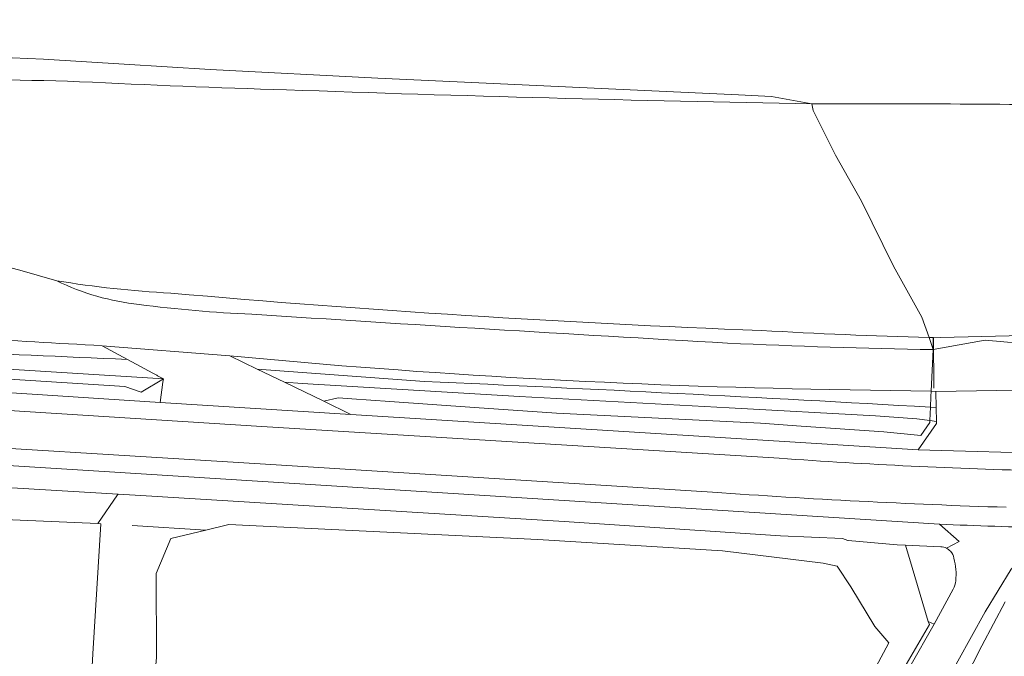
# Model space of a CAD drawing. Extents: x 184422 to 188298, y 343471 to 350189.
# Tile 338 of 513: x 186511 to 186590, y 348609 to 348660. Entities that reach past the tile are written whole.
import ezdxf

# ---------------------------------------------------------------- set-up
doc = ezdxf.new("R2010")
doc.units = 0
for name, color, linetype, lineweight in [('B-WA-GR-BOUWLAND-GV', 252, 'Continuous', 13), ('B-WA-GR-GRAS-GV', 252, 'Continuous', 13), ('B-WA-GR-GROENVOORZIENING-GV', 252, 'Continuous', 18), ('B-WA-GW-TALUD_KRUIN-G', 252, 'Continuous', 18), ('B-WA-IE-TERREINAFSCHEIDING_KUNSTMATIG_HEKWERK-G', 252, 'IE-TERREINAFSCHEIDING-KUNSTMATIG', 18), ('B-WA-OG-TERREIN_ERF-GV', 252, 'Continuous', 18), ('B-WA-OG-WEG-GV', 252, 'Continuous', 18), ('B-WA-VH-ONVERHARD-GV', 252, 'Continuous', 18), ('B-WA-VH-VERHARDING_ASFALT-GV', 252, 'Continuous', 18), ('B-WA-VH-VERHARDING_BETONSTRAATSTEEN-GV', 252, 'Continuous', 18), ('B-WA-VH-VERHARDING_GRASBETONSTEEN-GV', 252, 'Continuous', 18)]:
    doc.layers.add(name, color=color, linetype=linetype, lineweight=lineweight)
doc.linetypes.add('IE-TERREINAFSCHEIDING-KUNSTMATIG', pattern='A,4,[82,NLCS.SHX,S=0.75,R=90,X=0,Y=0],4,-2', length=10)

msp = doc.modelspace()

# ---------------------------------------------------------------- linework, layer by layer
at = {"layer": 'B-WA-GR-BOUWLAND-GV', "flags": 128}
msp.add_lwpolyline([(186589.928, 348613.395), (186588.056, 348609.875), (186581.842, 348597.717), (186581.778, 348597.592), (186577.694, 348593.203), (186553.174, 348566.857), (186545.233, 348559.844), (186530.185, 348548.815), (186523.788, 348544.779), (186519.968, 348542.037)], dxfattribs=at)
msp.add_lwpolyline([(186589.928, 348613.395), (186588.056, 348609.875), (186581.842, 348597.717), (186581.778, 348597.592), (186577.694, 348593.203), (186553.174, 348566.857), (186545.233, 348559.844), (186530.185, 348548.815), (186523.788, 348544.779), (186519.968, 348542.037)], dxfattribs=at)
msp.add_lwpolyline([(186589.928, 348613.395), (186588.056, 348609.875), (186581.842, 348597.717), (186581.778, 348597.592), (186577.694, 348593.203), (186553.174, 348566.857), (186545.233, 348559.844), (186530.185, 348548.815), (186523.788, 348544.779), (186519.968, 348542.037)], dxfattribs=at)
at = {"layer": 'B-WA-GR-GRAS-GV', "flags": 128}
for points in [[(186414.793, 348661.08), (186424.857, 348660.451), (186431.772, 348659.914), (186437.89, 348659.568), (186441.131, 348659.2), (186444.154, 348658.576), (186447.144, 348658.148), (186452.526, 348659.845), (186455.114, 348659.689), (186460.467, 348659.63), (186467.126, 348659.201), (186483.307, 348658.221), (186486.833, 348658.253), (186506.798, 348656.991), (186513.075, 348656.722), (186519.545, 348656.318), (186526.399, 348655.89), (186539.791, 348655.218), (186568.629, 348653.875), (186571.246, 348653.744), (186574.49, 348653.16)], [(186414.793, 348661.08), (186424.857, 348660.451), (186431.772, 348659.914), (186437.89, 348659.568), (186441.131, 348659.2), (186444.154, 348658.576), (186447.144, 348658.148), (186452.526, 348659.845), (186455.114, 348659.689), (186460.467, 348659.63), (186467.126, 348659.201), (186483.307, 348658.221), (186486.833, 348658.253), (186506.798, 348656.991), (186513.075, 348656.722), (186519.545, 348656.318), (186526.399, 348655.89), (186539.791, 348655.218), (186568.629, 348653.875), (186571.246, 348653.744), (186574.49, 348653.16)], [(186414.793, 348661.08), (186424.857, 348660.451), (186431.772, 348659.914), (186437.89, 348659.568), (186441.131, 348659.2), (186444.154, 348658.576), (186447.144, 348658.148), (186452.526, 348659.845), (186455.114, 348659.689), (186460.467, 348659.63), (186467.126, 348659.201), (186483.307, 348658.221), (186486.833, 348658.253), (186506.798, 348656.991), (186513.075, 348656.722), (186519.545, 348656.318), (186526.399, 348655.89), (186539.791, 348655.218), (186568.629, 348653.875), (186571.246, 348653.744), (186574.49, 348653.16)], [(186574.49, 348653.16), (186571.246, 348653.744), (186568.629, 348653.875), (186539.791, 348655.218), (186526.399, 348655.89), (186519.545, 348656.318), (186513.075, 348656.722), (186506.798, 348656.991), (186486.833, 348658.253), (186483.307, 348658.221), (186467.126, 348659.201), (186460.467, 348659.63), (186455.114, 348659.689), (186452.526, 348659.845), (186454, 348657.499), (186458.207, 348655.447)], [(186574.49, 348653.16), (186571.246, 348653.744), (186568.629, 348653.875), (186539.791, 348655.218), (186526.399, 348655.89), (186519.545, 348656.318), (186513.075, 348656.722), (186506.798, 348656.991), (186486.833, 348658.253), (186483.307, 348658.221), (186467.126, 348659.201), (186460.467, 348659.63), (186455.114, 348659.689), (186452.526, 348659.845), (186454, 348657.499), (186458.207, 348655.447)], [(186574.49, 348653.16), (186571.246, 348653.744), (186568.629, 348653.875), (186539.791, 348655.218), (186526.399, 348655.89), (186519.545, 348656.318), (186513.075, 348656.722), (186506.798, 348656.991), (186486.833, 348658.253), (186483.307, 348658.221), (186467.126, 348659.201), (186460.467, 348659.63), (186455.114, 348659.689), (186452.526, 348659.845), (186454, 348657.499), (186458.207, 348655.447)], [(186404.908, 348638.737), (186409.191, 348638.486), (186443.797, 348636.455), (186488.866, 348633.295), (186522.664, 348631.196), (186522.201, 348631.446), (186522.131, 348631.484), (186521.811, 348631.657), (186519.791, 348632.749)], [(186404.908, 348638.737), (186409.191, 348638.486), (186443.797, 348636.455), (186488.866, 348633.295), (186522.664, 348631.196), (186522.201, 348631.446), (186522.131, 348631.484), (186521.811, 348631.657), (186519.791, 348632.749)], [(186404.908, 348638.737), (186409.191, 348638.486), (186443.797, 348636.455), (186488.866, 348633.295), (186522.664, 348631.196), (186522.201, 348631.446), (186522.131, 348631.484), (186521.811, 348631.657), (186519.791, 348632.749)], [(186584.768, 348634.5), (186592.443, 348634.687)], [(186584.768, 348634.5), (186592.443, 348634.687)], [(186584.768, 348634.5), (186592.443, 348634.687)], [(186519.791, 348632.749), (186517.772, 348633.84)], [(186519.791, 348632.749), (186517.772, 348633.84)], [(186519.791, 348632.749), (186517.772, 348633.84)], [(186583.84, 348634.496), (186584.17, 348634.487), (186584.211, 348634.486), (186584.768, 348634.5)], [(186583.84, 348634.496), (186584.17, 348634.487), (186584.211, 348634.486), (186584.768, 348634.5)], [(186583.84, 348634.496), (186584.17, 348634.487), (186584.211, 348634.486), (186584.768, 348634.5)], [(186584.17, 348634.487), (186583.84, 348634.496)], [(186584.17, 348634.487), (186583.84, 348634.496)], [(186584.17, 348634.487), (186583.84, 348634.496)], [(186584.17, 348633.535), (186584.17, 348634.487)], [(186584.17, 348633.535), (186584.17, 348634.487)], [(186584.17, 348633.535), (186584.17, 348634.487)], [(186527.967, 348633.038), (186530.149, 348631.983), (186543.524, 348630.995)], [(186527.967, 348633.038), (186530.149, 348631.983), (186543.524, 348630.995)], [(186527.967, 348633.038), (186530.149, 348631.983), (186543.524, 348630.995)], [(186543.524, 348630.995), (186530.149, 348631.983), (186532.334, 348630.927)], [(186543.524, 348630.995), (186530.149, 348631.983), (186532.334, 348630.927)], [(186543.524, 348630.995), (186530.149, 348631.983), (186532.334, 348630.927)], [(186532.334, 348630.927), (186533.744, 348630.829), (186551.128, 348629.788), (186567.874, 348628.884), (186579.576, 348628.242), (186582.861, 348628.014), (186583.902, 348627.869), (186584.427, 348627.796), (186584.41, 348628.913), (186583.952, 348628.939)], [(186532.334, 348630.927), (186533.744, 348630.829), (186551.128, 348629.788), (186567.874, 348628.884), (186579.576, 348628.242), (186582.861, 348628.014), (186583.902, 348627.869), (186584.427, 348627.796), (186584.41, 348628.913), (186583.952, 348628.939)], [(186532.334, 348630.927), (186533.744, 348630.829), (186551.128, 348629.788), (186567.874, 348628.884), (186579.576, 348628.242), (186582.861, 348628.014), (186583.902, 348627.869), (186584.427, 348627.796), (186584.41, 348628.913), (186583.952, 348628.939)], [(186584.41, 348628.913), (186584.391, 348630.2), (186584.012, 348630.207), (186575.903, 348630.347)], [(186584.41, 348628.913), (186584.391, 348630.2), (186584.012, 348630.207), (186575.903, 348630.347)], [(186584.41, 348628.913), (186584.391, 348630.2), (186584.012, 348630.207), (186575.903, 348630.347)], [(186583.952, 348628.939), (186584.41, 348628.913)], [(186583.952, 348628.939), (186584.41, 348628.913)], [(186583.952, 348628.939), (186584.41, 348628.913)], [(186581.821, 348608.056), (186583.88, 348611.582), (186583.786, 348611.814), (186582.5, 348616.136), (186581.975, 348617.904), (186581.298, 348617.946), (186577.382, 348618.279), (186577.362, 348618.297), (186576.94, 348618.454), (186571.963, 348618.663), (186554.682, 348619.806), (186538.66, 348620.79), (186520.869, 348621.882), (186519.051, 348621.992), (186519.014, 348621.938), (186517.425, 348619.634), (186517.67, 348619.623), (186517.021, 348609.231), (186515.643, 348583.946)], [(186581.821, 348608.056), (186583.88, 348611.582), (186583.786, 348611.814), (186582.5, 348616.136), (186581.975, 348617.904), (186581.298, 348617.946), (186577.382, 348618.279), (186577.362, 348618.297), (186576.94, 348618.454), (186571.963, 348618.663), (186554.682, 348619.806), (186538.66, 348620.79), (186520.869, 348621.882), (186519.051, 348621.992), (186519.014, 348621.938), (186517.425, 348619.634), (186517.67, 348619.623), (186517.021, 348609.231), (186515.643, 348583.946)], [(186581.821, 348608.056), (186583.88, 348611.582), (186583.786, 348611.814), (186582.5, 348616.136), (186581.975, 348617.904), (186581.298, 348617.946), (186577.382, 348618.279), (186577.362, 348618.297), (186576.94, 348618.454), (186571.963, 348618.663), (186554.682, 348619.806), (186538.66, 348620.79), (186520.869, 348621.882), (186519.051, 348621.992), (186519.014, 348621.938), (186517.425, 348619.634), (186517.67, 348619.623), (186517.021, 348609.231), (186515.643, 348583.946)]]:
    msp.add_lwpolyline(points, dxfattribs=at)
at = {"layer": 'B-WA-GR-GRAS-GV'}
for points in [[(186515.964, 348654.928, 0.011117), (186500.767, 348655.103)], [(186500.767, 348655.103, -0.011117), (186515.964, 348654.928)], [(186515.964, 348654.928, 0.011117), (186500.767, 348655.103)], [(186500.767, 348655.103, -0.011117), (186515.964, 348654.928)], [(186515.964, 348654.928, 0.011117), (186500.767, 348655.103)], [(186500.767, 348655.103, -0.011117), (186515.964, 348654.928)], [(186532.503, 348654.277, -0.004163), (186515.964, 348654.928)], [(186515.964, 348654.928, 0.004163), (186532.503, 348654.277)], [(186532.503, 348654.277, -0.004163), (186515.964, 348654.928)], [(186515.964, 348654.928, 0.004163), (186532.503, 348654.277)], [(186532.503, 348654.277, -0.004163), (186515.964, 348654.928)], [(186515.964, 348654.928, 0.004163), (186532.503, 348654.277)], [(186574.49, 348653.16, -0.004215), (186532.503, 348654.277)], [(186532.503, 348654.277, 0.004215), (186574.49, 348653.16)], [(186574.49, 348653.16, -0.004215), (186532.503, 348654.277)], [(186532.503, 348654.277, 0.004215), (186574.49, 348653.16)], [(186574.49, 348653.16, -0.004215), (186532.503, 348654.277)], [(186532.503, 348654.277, 0.004215), (186574.49, 348653.16)], [(186574.49, 348653.16, -0.003878), (186599.756, 348653.022)], [(186599.756, 348653.022, 0.003878), (186574.49, 348653.16)], [(186574.49, 348653.16, -0.003878), (186599.756, 348653.022)], [(186599.756, 348653.022, 0.003878), (186574.49, 348653.16)], [(186574.49, 348653.16, -0.003878), (186599.756, 348653.022)], [(186599.756, 348653.022, 0.003878), (186574.49, 348653.16)], [(186469.882, 348651.215, -0.003265), (186514.146, 348639.034)], [(186469.882, 348651.215, -0.003265), (186514.146, 348639.034)], [(186469.882, 348651.215, -0.003265), (186514.146, 348639.034)], [(186523.253, 348638.047, -0.028644), (186514.146, 348639.034)], [(186514.146, 348639.034, 0.087399), (186520.741, 348637.133)], [(186514.146, 348639.034, 0.028644), (186523.253, 348638.047)], [(186523.253, 348638.047, -0.028644), (186514.146, 348639.034)], [(186514.146, 348639.034, 0.087399), (186520.741, 348637.133)], [(186514.146, 348639.034, 0.028644), (186523.253, 348638.047)], [(186523.253, 348638.047, -0.028644), (186514.146, 348639.034)], [(186514.146, 348639.034, 0.087399), (186520.741, 348637.133)], [(186514.146, 348639.034, 0.028644), (186523.253, 348638.047)], [(186570.451, 348635.058, -0.012517), (186523.253, 348638.047)], [(186523.253, 348638.047, 0.012517), (186570.451, 348635.058)], [(186570.451, 348635.058, -0.012517), (186523.253, 348638.047)], [(186523.253, 348638.047, 0.012517), (186570.451, 348635.058)], [(186570.451, 348635.058, -0.012517), (186523.253, 348638.047)], [(186523.253, 348638.047, 0.012517), (186570.451, 348635.058)], [(186520.741, 348637.133, 0.021969), (186529.732, 348636.364)], [(186520.741, 348637.133, 0.021969), (186529.732, 348636.364)], [(186520.741, 348637.133, 0.021969), (186529.732, 348636.364)], [(186529.732, 348636.364, 0.002318), (186567.741, 348634.054)], [(186529.732, 348636.364, 0.002318), (186567.741, 348634.054)], [(186529.732, 348636.364, 0.002318), (186567.741, 348634.054)], [(186517.772, 348633.84, -0.003174), (186496.236, 348635.192)], [(186517.772, 348633.84, -0.003174), (186496.236, 348635.192)], [(186517.772, 348633.84, -0.003174), (186496.236, 348635.192)], [(186583.84, 348634.496, -0.007459), (186570.451, 348635.058)], [(186570.451, 348635.058, 0.007459), (186583.84, 348634.496)], [(186583.84, 348634.496, -0.007459), (186570.451, 348635.058)], [(186570.451, 348635.058, 0.007459), (186583.84, 348634.496)], [(186583.84, 348634.496, -0.007459), (186570.451, 348635.058)], [(186570.451, 348635.058, 0.007459), (186583.84, 348634.496)], [(186567.741, 348634.054, 0.007481), (186584.17, 348633.535)], [(186567.741, 348634.054, 0.007481), (186584.17, 348633.535)], [(186567.741, 348634.054, 0.007481), (186584.17, 348633.535)], [(186519.791, 348632.749, -0.000121), (186504.406, 348633.417)], [(186504.406, 348633.417, 0.000121), (186519.791, 348632.749)], [(186519.791, 348632.749, -0.000121), (186504.406, 348633.417)], [(186504.406, 348633.417, 0.000121), (186519.791, 348632.749)], [(186519.791, 348632.749, -0.000121), (186504.406, 348633.417)], [(186504.406, 348633.417, 0.000121), (186519.791, 348632.749)], [(186575.903, 348630.347, -0.019419), (186527.967, 348633.038)], [(186575.903, 348630.347, -0.019419), (186527.967, 348633.038)], [(186575.903, 348630.347, -0.019419), (186527.967, 348633.038)], [(186543.524, 348630.995, -0.003012), (186583.952, 348628.939)], [(186583.952, 348628.939, 0.003012), (186543.524, 348630.995)], [(186543.524, 348630.995, -0.003012), (186583.952, 348628.939)], [(186583.952, 348628.939, 0.003012), (186543.524, 348630.995)], [(186543.524, 348630.995, -0.003012), (186583.952, 348628.939)], [(186583.952, 348628.939, 0.003012), (186543.524, 348630.995)]]:
    msp.add_lwpolyline(points, format="xyb", dxfattribs=at)
at = {"layer": 'B-WA-GR-GRAS-GV', "flags": 128}
for points in [[(186409.191, 348638.486), (186404.908, 348638.737), (186398.348, 348638.473), (186401.351, 348638.308), (186411.3, 348637.78), (186418, 348637.365), (186430.759, 348636.757), (186444.37, 348635.767), (186451.38, 348635.258), (186464.362, 348634.314), (186470.507, 348633.96), (186490.788, 348632.502), (186506.994, 348631.398), (186519.577, 348630.579), (186520.895, 348630.147), (186522.664, 348631.196), (186488.866, 348633.295), (186443.797, 348636.455)], [(186409.191, 348638.486), (186404.908, 348638.737), (186398.348, 348638.473), (186401.351, 348638.308), (186411.3, 348637.78), (186418, 348637.365), (186430.759, 348636.757), (186444.37, 348635.767), (186451.38, 348635.258), (186464.362, 348634.314), (186470.507, 348633.96), (186490.788, 348632.502), (186506.994, 348631.398), (186519.577, 348630.579), (186520.895, 348630.147), (186522.664, 348631.196), (186488.866, 348633.295), (186443.797, 348636.455)], [(186409.191, 348638.486), (186404.908, 348638.737), (186398.348, 348638.473), (186401.351, 348638.308), (186411.3, 348637.78), (186418, 348637.365), (186430.759, 348636.757), (186444.37, 348635.767), (186451.38, 348635.258), (186464.362, 348634.314), (186470.507, 348633.96), (186490.788, 348632.502), (186506.994, 348631.398), (186519.577, 348630.579), (186520.895, 348630.147), (186522.664, 348631.196), (186488.866, 348633.295), (186443.797, 348636.455)], [(186583.902, 348627.869), (186582.861, 348628.014), (186579.576, 348628.242), (186567.874, 348628.884), (186551.128, 348629.788), (186533.744, 348630.829), (186532.334, 348630.927), (186535.484, 348629.404), (186536.635, 348629.686), (186537.734, 348629.609), (186540.768, 348629.397), (186547.536, 348628.922), (186554.068, 348628.464), (186570.389, 348627.657), (186573.615, 348627.432), (186580.223, 348626.97), (186583.189, 348626.674), (186583.895, 348627.723)], [(186583.902, 348627.869), (186582.861, 348628.014), (186579.576, 348628.242), (186567.874, 348628.884), (186551.128, 348629.788), (186533.744, 348630.829), (186532.334, 348630.927), (186535.484, 348629.404), (186536.635, 348629.686), (186537.734, 348629.609), (186540.768, 348629.397), (186547.536, 348628.922), (186554.068, 348628.464), (186570.389, 348627.657), (186573.615, 348627.432), (186580.223, 348626.97), (186583.189, 348626.674), (186583.895, 348627.723)], [(186583.902, 348627.869), (186582.861, 348628.014), (186579.576, 348628.242), (186567.874, 348628.884), (186551.128, 348629.788), (186533.744, 348630.829), (186532.334, 348630.927), (186535.484, 348629.404), (186536.635, 348629.686), (186537.734, 348629.609), (186540.768, 348629.397), (186547.536, 348628.922), (186554.068, 348628.464), (186570.389, 348627.657), (186573.615, 348627.432), (186580.223, 348626.97), (186583.189, 348626.674), (186583.895, 348627.723)], [(186506.952, 348622.72), (186506.95, 348622.664), (186506.851, 348620.094), (186517.425, 348619.634), (186519.014, 348621.938), (186519.051, 348621.992)], [(186506.952, 348622.72), (186506.95, 348622.664), (186506.851, 348620.094), (186517.425, 348619.634), (186519.014, 348621.938), (186519.051, 348621.992)], [(186506.952, 348622.72), (186506.95, 348622.664), (186506.851, 348620.094), (186517.425, 348619.634), (186519.014, 348621.938), (186519.051, 348621.992)], [(186580.622, 348610.121), (186576.059, 348601.537), (186569.147, 348592.389), (186555.997, 348578.133), (186546.492, 348568.989), (186540.287, 348563.276), (186517.93, 348547.612), (186515.634, 348548.213), (186519.041, 348575.818), (186522.126, 348608.937), (186522.096, 348615.65), (186523.275, 348618.447), (186526.061, 348619.12), (186527.889, 348619.557), (186552.579, 348618.359), (186567.342, 348617.458), (186575.377, 348616.476), (186576.505, 348616.234), (186577.586, 348614.583), (186579.508, 348611.426)], [(186580.622, 348610.121), (186579.508, 348611.426), (186577.586, 348614.583), (186576.505, 348616.234), (186575.377, 348616.476), (186567.342, 348617.458), (186552.579, 348618.359), (186527.889, 348619.557), (186526.061, 348619.12), (186523.275, 348618.447), (186522.096, 348615.65), (186522.126, 348608.937), (186519.041, 348575.818), (186515.634, 348548.213), (186517.93, 348547.612), (186540.287, 348563.276), (186546.492, 348568.989), (186555.997, 348578.133), (186569.147, 348592.389), (186576.059, 348601.537)], [(186580.622, 348610.121), (186576.059, 348601.537), (186569.147, 348592.389), (186555.997, 348578.133), (186546.492, 348568.989), (186540.287, 348563.276), (186517.93, 348547.612), (186515.634, 348548.213), (186519.041, 348575.818), (186522.126, 348608.937), (186522.096, 348615.65), (186523.275, 348618.447), (186526.061, 348619.12), (186527.889, 348619.557), (186552.579, 348618.359), (186567.342, 348617.458), (186575.377, 348616.476), (186576.505, 348616.234), (186577.586, 348614.583), (186579.508, 348611.426)], [(186580.622, 348610.121), (186579.508, 348611.426), (186577.586, 348614.583), (186576.505, 348616.234), (186575.377, 348616.476), (186567.342, 348617.458), (186552.579, 348618.359), (186527.889, 348619.557), (186526.061, 348619.12), (186523.275, 348618.447), (186522.096, 348615.65), (186522.126, 348608.937), (186519.041, 348575.818), (186515.634, 348548.213), (186517.93, 348547.612), (186540.287, 348563.276), (186546.492, 348568.989), (186555.997, 348578.133), (186569.147, 348592.389), (186576.059, 348601.537)], [(186580.622, 348610.121), (186576.059, 348601.537), (186569.147, 348592.389), (186555.997, 348578.133), (186546.492, 348568.989), (186540.287, 348563.276), (186517.93, 348547.612), (186515.634, 348548.213), (186519.041, 348575.818), (186522.126, 348608.937), (186522.096, 348615.65), (186523.275, 348618.447), (186526.061, 348619.12), (186527.889, 348619.557), (186552.579, 348618.359), (186567.342, 348617.458), (186575.377, 348616.476), (186576.505, 348616.234), (186577.586, 348614.583), (186579.508, 348611.426)], [(186580.622, 348610.121), (186579.508, 348611.426), (186577.586, 348614.583), (186576.505, 348616.234), (186575.377, 348616.476), (186567.342, 348617.458), (186552.579, 348618.359), (186527.889, 348619.557), (186526.061, 348619.12), (186523.275, 348618.447), (186522.096, 348615.65), (186522.126, 348608.937), (186519.041, 348575.818), (186515.634, 348548.213), (186517.93, 348547.612), (186540.287, 348563.276), (186546.492, 348568.989), (186555.997, 348578.133), (186569.147, 348592.389), (186576.059, 348601.537)]]:
    msp.add_lwpolyline(points, close=True, dxfattribs=at)
at = {"layer": 'B-WA-GR-GROENVOORZIENING-GV', "flags": 128}
msp.add_lwpolyline([(186582.3, 348608.206), (186584.245, 348611.613), (186583.786, 348611.814), (186583.88, 348611.582), (186581.821, 348608.056), (186574.545, 348595.621), (186571.105, 348591.917), (186556.95, 348576.968), (186542.927, 348562.813), (186521.893, 348548.128), (186512.24, 348541.877), (186504.548, 348536.896)], dxfattribs=at)
msp.add_lwpolyline([(186582.3, 348608.206), (186584.245, 348611.613), (186583.786, 348611.814), (186583.88, 348611.582), (186581.821, 348608.056), (186574.545, 348595.621), (186571.105, 348591.917), (186556.95, 348576.968), (186542.927, 348562.813), (186521.893, 348548.128), (186512.24, 348541.877), (186504.548, 348536.896)], dxfattribs=at)
msp.add_lwpolyline([(186582.3, 348608.206), (186584.245, 348611.613), (186583.786, 348611.814), (186583.88, 348611.582), (186581.821, 348608.056), (186574.545, 348595.621), (186571.105, 348591.917), (186556.95, 348576.968), (186542.927, 348562.813), (186521.893, 348548.128), (186512.24, 348541.877), (186504.548, 348536.896)], dxfattribs=at)
at = {"layer": 'B-WA-GW-TALUD_KRUIN-G'}
for points in [[(186469.882, 348651.215, -0.003265), (186514.146, 348639.034)], [(186469.882, 348651.215, -0.003265), (186514.146, 348639.034)], [(186469.882, 348651.215, -0.003265), (186514.146, 348639.034)], [(186514.146, 348639.034, 0.028644), (186523.253, 348638.047)], [(186514.146, 348639.034, 0.028644), (186523.253, 348638.047)], [(186514.146, 348639.034, 0.028644), (186523.253, 348638.047)], [(186523.253, 348638.047, 0.012517), (186570.451, 348635.058)], [(186523.253, 348638.047, 0.012517), (186570.451, 348635.058)], [(186523.253, 348638.047, 0.012517), (186570.451, 348635.058)], [(186570.451, 348635.058, 0.007459), (186583.84, 348634.496)], [(186570.451, 348635.058, 0.007459), (186583.84, 348634.496)], [(186570.451, 348635.058, 0.007459), (186583.84, 348634.496)], [(186519.791, 348632.749, -0.000121), (186504.406, 348633.417)], [(186519.791, 348632.749, -0.000121), (186504.406, 348633.417)], [(186519.791, 348632.749, -0.000121), (186504.406, 348633.417)], [(186583.952, 348628.939, 0.003012), (186543.524, 348630.995)], [(186583.952, 348628.939, 0.003012), (186543.524, 348630.995)], [(186583.952, 348628.939, 0.003012), (186543.524, 348630.995)]]:
    msp.add_lwpolyline(points, format="xyb", dxfattribs=at)
at = {"layer": 'B-WA-GW-TALUD_KRUIN-G', "flags": 128}
for points in [[(186583.84, 348634.496), (186584.17, 348634.487), (186584.211, 348634.486), (186584.768, 348634.5), (186592.443, 348634.687)], [(186583.84, 348634.496), (186584.17, 348634.487), (186584.211, 348634.486), (186584.768, 348634.5), (186592.443, 348634.687)], [(186583.84, 348634.496), (186584.17, 348634.487), (186584.211, 348634.486), (186584.768, 348634.5), (186592.443, 348634.687)], [(186543.524, 348630.995), (186530.149, 348631.983)], [(186543.524, 348630.995), (186530.149, 348631.983)], [(186543.524, 348630.995), (186530.149, 348631.983)], [(186584.41, 348628.913), (186583.952, 348628.939)], [(186584.41, 348628.913), (186583.952, 348628.939)], [(186584.41, 348628.913), (186583.952, 348628.939)], [(186519.051, 348621.992), (186506.952, 348622.72)], [(186519.051, 348621.992), (186506.952, 348622.72)], [(186519.051, 348621.992), (186506.952, 348622.72)], [(186577.382, 348618.279), (186577.362, 348618.297), (186576.94, 348618.454), (186571.963, 348618.663), (186554.682, 348619.806), (186538.66, 348620.79), (186520.869, 348621.882), (186519.051, 348621.992)], [(186577.382, 348618.279), (186577.362, 348618.297), (186576.94, 348618.454), (186571.963, 348618.663), (186554.682, 348619.806), (186538.66, 348620.79), (186520.869, 348621.882), (186519.051, 348621.992)], [(186577.382, 348618.279), (186577.362, 348618.297), (186576.94, 348618.454), (186571.963, 348618.663), (186554.682, 348619.806), (186538.66, 348620.79), (186520.869, 348621.882), (186519.051, 348621.992)]]:
    msp.add_lwpolyline(points, dxfattribs=at)
at = {"layer": 'B-WA-IE-TERREINAFSCHEIDING_KUNSTMATIG_HEKWERK-G', "flags": 128}
for points in [[(186513.075, 348656.722), (186506.798, 348656.991)], [(186513.075, 348656.722), (186506.798, 348656.991)], [(186513.075, 348656.722), (186506.798, 348656.991)], [(186519.545, 348656.318), (186513.075, 348656.722)], [(186519.545, 348656.318), (186513.075, 348656.722)], [(186519.545, 348656.318), (186513.075, 348656.722)], [(186526.399, 348655.89), (186519.545, 348656.318)], [(186526.399, 348655.89), (186519.545, 348656.318)], [(186526.399, 348655.89), (186519.545, 348656.318)], [(186539.791, 348655.218), (186526.399, 348655.89)], [(186539.791, 348655.218), (186526.399, 348655.89)], [(186539.791, 348655.218), (186526.399, 348655.89)], [(186568.629, 348653.875), (186539.791, 348655.218)], [(186568.629, 348653.875), (186539.791, 348655.218)], [(186568.629, 348653.875), (186539.791, 348655.218)], [(186571.246, 348653.744), (186568.629, 348653.875)], [(186571.246, 348653.744), (186568.629, 348653.875)], [(186571.246, 348653.744), (186568.629, 348653.875)], [(186574.49, 348653.16), (186571.246, 348653.744)], [(186574.49, 348653.16), (186571.246, 348653.744)], [(186574.49, 348653.16), (186571.246, 348653.744)], [(186574.574, 348652.621), (186574.49, 348653.16)], [(186574.574, 348652.621), (186574.49, 348653.16)], [(186574.574, 348652.621), (186574.49, 348653.16)], [(186576.371, 348649.049), (186574.574, 348652.621)], [(186576.371, 348649.049), (186574.574, 348652.621)], [(186576.371, 348649.049), (186574.574, 348652.621)], [(186578.444, 348645.393), (186576.371, 348649.049)], [(186578.444, 348645.393), (186576.371, 348649.049)], [(186578.444, 348645.393), (186576.371, 348649.049)], [(186581.012, 348640.205), (186578.444, 348645.393)], [(186581.012, 348640.205), (186578.444, 348645.393)], [(186581.012, 348640.205), (186578.444, 348645.393)], [(186583.276, 348636.136), (186581.012, 348640.205)], [(186583.276, 348636.136), (186581.012, 348640.205)], [(186583.276, 348636.136), (186581.012, 348640.205)], [(186583.84, 348634.496), (186583.276, 348636.136)], [(186583.84, 348634.496), (186583.276, 348636.136)], [(186583.84, 348634.496), (186583.276, 348636.136)], [(186592.443, 348634.687), (186584.768, 348634.5)], [(186592.443, 348634.687), (186584.768, 348634.5)], [(186592.443, 348634.687), (186584.768, 348634.5)], [(186584.17, 348633.535), (186583.84, 348634.496)], [(186584.17, 348633.535), (186583.84, 348634.496)], [(186584.17, 348633.535), (186583.84, 348634.496)], [(186588.315, 348634.278), (186584.17, 348633.535)], [(186588.315, 348634.278), (186584.17, 348633.535)], [(186588.315, 348634.278), (186584.17, 348633.535)], [(186584.768, 348634.5), (186584.211, 348634.486), (186584.235, 348630.443)], [(186584.768, 348634.5), (186584.211, 348634.486), (186584.235, 348630.443)], [(186584.768, 348634.5), (186584.211, 348634.486), (186584.235, 348630.443)], [(186592.518, 348633.906), (186588.315, 348634.278)], [(186592.518, 348633.906), (186588.315, 348634.278)], [(186592.518, 348633.906), (186588.315, 348634.278)], [(186584.17, 348633.535), (186584.012, 348630.207)], [(186584.17, 348633.535), (186584.012, 348630.207)], [(186584.17, 348633.535), (186584.012, 348630.207)], [(186519.577, 348630.579), (186506.994, 348631.398)], [(186519.577, 348630.579), (186506.994, 348631.398)], [(186519.577, 348630.579), (186506.994, 348631.398)], [(186522.664, 348631.196), (186520.895, 348630.147)], [(186522.664, 348631.196), (186520.895, 348630.147)], [(186522.664, 348631.196), (186520.895, 348630.147)], [(186520.895, 348630.147), (186519.577, 348630.579)], [(186520.895, 348630.147), (186519.577, 348630.579)], [(186520.895, 348630.147), (186519.577, 348630.579)], [(186584.012, 348630.207), (186583.993, 348629.789)], [(186584.012, 348630.207), (186583.993, 348629.789)], [(186584.012, 348630.207), (186583.993, 348629.789)], [(186536.635, 348629.686), (186535.484, 348629.404)], [(186536.635, 348629.686), (186535.484, 348629.404)], [(186536.635, 348629.686), (186535.484, 348629.404)], [(186537.734, 348629.609), (186536.635, 348629.686)], [(186537.734, 348629.609), (186536.635, 348629.686)], [(186537.734, 348629.609), (186536.635, 348629.686)], [(186540.768, 348629.397), (186537.734, 348629.609)], [(186540.768, 348629.397), (186537.734, 348629.609)], [(186540.768, 348629.397), (186537.734, 348629.609)], [(186547.536, 348628.922), (186540.768, 348629.397)], [(186547.536, 348628.922), (186540.768, 348629.397)], [(186547.536, 348628.922), (186540.768, 348629.397)], [(186583.993, 348629.789), (186583.952, 348628.939)], [(186583.993, 348629.789), (186583.952, 348628.939)], [(186583.993, 348629.789), (186583.952, 348628.939)], [(186554.068, 348628.464), (186547.536, 348628.922)], [(186554.068, 348628.464), (186547.536, 348628.922)], [(186554.068, 348628.464), (186547.536, 348628.922)], [(186570.389, 348627.657), (186554.068, 348628.464)], [(186570.389, 348627.657), (186554.068, 348628.464)], [(186570.389, 348627.657), (186554.068, 348628.464)], [(186583.952, 348628.939), (186583.902, 348627.869)], [(186583.952, 348628.939), (186583.902, 348627.869)], [(186583.952, 348628.939), (186583.902, 348627.869)], [(186573.615, 348627.432), (186570.389, 348627.657)], [(186573.615, 348627.432), (186570.389, 348627.657)], [(186573.615, 348627.432), (186570.389, 348627.657)], [(186583.895, 348627.723), (186583.189, 348626.674)], [(186583.895, 348627.723), (186583.189, 348626.674)], [(186583.895, 348627.723), (186583.189, 348626.674)], [(186583.902, 348627.869), (186583.895, 348627.723)], [(186583.902, 348627.869), (186583.895, 348627.723)], [(186583.902, 348627.869), (186583.895, 348627.723)], [(186580.223, 348626.97), (186573.615, 348627.432)], [(186580.223, 348626.97), (186573.615, 348627.432)], [(186580.223, 348626.97), (186573.615, 348627.432)], [(186583.189, 348626.674), (186580.223, 348626.97)], [(186583.189, 348626.674), (186580.223, 348626.97)], [(186583.189, 348626.674), (186580.223, 348626.97)], [(186519.051, 348621.992), (186506.952, 348622.72)], [(186519.051, 348621.992), (186506.952, 348622.72)], [(186519.051, 348621.992), (186506.952, 348622.72)], [(186519.014, 348621.938), (186517.425, 348619.634)], [(186519.014, 348621.938), (186517.425, 348619.634)], [(186519.014, 348621.938), (186517.425, 348619.634)], [(186576.94, 348618.454), (186571.963, 348618.663), (186554.682, 348619.806), (186538.66, 348620.79), (186520.869, 348621.882), (186519.051, 348621.992)], [(186576.94, 348618.454), (186571.963, 348618.663), (186554.682, 348619.806), (186538.66, 348620.79), (186520.869, 348621.882), (186519.051, 348621.992)], [(186576.94, 348618.454), (186571.963, 348618.663), (186554.682, 348619.806), (186538.66, 348620.79), (186520.869, 348621.882), (186519.051, 348621.992)], [(186520.185, 348619.484), (186526.061, 348619.12), (186527.889, 348619.557), (186552.579, 348618.359), (186567.342, 348617.458), (186575.377, 348616.476), (186576.505, 348616.234), (186577.586, 348614.583), (186579.508, 348611.426), (186580.622, 348610.121)], [(186520.185, 348619.484), (186526.061, 348619.12), (186527.889, 348619.557), (186552.579, 348618.359), (186567.342, 348617.458), (186575.377, 348616.476), (186576.505, 348616.234), (186577.586, 348614.583), (186579.508, 348611.426), (186580.622, 348610.121)], [(186520.185, 348619.484), (186526.061, 348619.12), (186527.889, 348619.557), (186552.579, 348618.359), (186567.342, 348617.458), (186575.377, 348616.476), (186576.505, 348616.234), (186577.586, 348614.583), (186579.508, 348611.426), (186580.622, 348610.121)]]:
    msp.add_lwpolyline(points, dxfattribs=at)
at = {"layer": 'B-WA-OG-TERREIN_ERF-GV', "flags": 128}
msp.add_lwpolyline([(186504.548, 348536.896), (186512.24, 348541.877), (186514.103, 348566.279), (186515.643, 348583.946), (186517.021, 348609.231), (186517.67, 348619.623), (186517.425, 348619.634), (186506.851, 348620.094), (186506.699, 348620.1), (186496.698, 348620.878), (186490.796, 348621.446), (186489.56, 348621.734), (186488.555, 348622.15), (186487.514, 348622.647), (186486.321, 348623.825), (186485.917, 348623.85), (186478.083, 348624.134), (186471.86, 348624.556), (186469.885, 348626.762), (186462.236, 348627.216)], dxfattribs=at)
msp.add_lwpolyline([(186504.548, 348536.896), (186512.24, 348541.877), (186514.103, 348566.279), (186515.643, 348583.946), (186517.021, 348609.231), (186517.67, 348619.623), (186517.425, 348619.634), (186506.851, 348620.094), (186506.699, 348620.1), (186496.698, 348620.878), (186490.796, 348621.446), (186489.56, 348621.734), (186488.555, 348622.15), (186487.514, 348622.647), (186486.321, 348623.825), (186485.917, 348623.85), (186478.083, 348624.134), (186471.86, 348624.556), (186469.885, 348626.762), (186462.236, 348627.216)], dxfattribs=at)
msp.add_lwpolyline([(186504.548, 348536.896), (186512.24, 348541.877), (186514.103, 348566.279), (186515.643, 348583.946), (186517.021, 348609.231), (186517.67, 348619.623), (186517.425, 348619.634), (186506.851, 348620.094), (186506.699, 348620.1), (186496.698, 348620.878), (186490.796, 348621.446), (186489.56, 348621.734), (186488.555, 348622.15), (186487.514, 348622.647), (186486.321, 348623.825), (186485.917, 348623.85), (186478.083, 348624.134), (186471.86, 348624.556), (186469.885, 348626.762), (186462.236, 348627.216)], dxfattribs=at)
at = {"layer": 'B-WA-OG-WEG-GV', "flags": 128}
for points in [[(186453.256, 348633.656), (186461.166, 348633.175), (186461.211, 348633.371), (186466.924, 348633.026), (186467.201, 348632.83), (186512.175, 348629.968), (186522.4, 348629.316), (186522.628, 348630.942), (186522.664, 348631.196), (186520.895, 348630.147), (186519.577, 348630.579), (186506.994, 348631.398), (186490.788, 348632.502), (186470.507, 348633.96), (186464.362, 348634.314), (186451.38, 348635.258), (186444.37, 348635.767), (186430.759, 348636.757), (186418, 348637.365), (186411.3, 348637.78), (186401.351, 348638.308), (186398.348, 348638.473), (186383.119, 348639.309), (186383.266, 348637.668)], [(186453.256, 348633.656), (186461.166, 348633.175), (186461.211, 348633.371), (186466.924, 348633.026), (186467.201, 348632.83), (186512.175, 348629.968), (186522.4, 348629.316), (186522.628, 348630.942), (186522.664, 348631.196), (186520.895, 348630.147), (186519.577, 348630.579), (186506.994, 348631.398), (186490.788, 348632.502), (186470.507, 348633.96), (186464.362, 348634.314), (186451.38, 348635.258), (186444.37, 348635.767), (186430.759, 348636.757), (186418, 348637.365), (186411.3, 348637.78), (186401.351, 348638.308), (186398.348, 348638.473), (186383.119, 348639.309), (186383.266, 348637.668)], [(186453.256, 348633.656), (186461.166, 348633.175), (186461.211, 348633.371), (186466.924, 348633.026), (186467.201, 348632.83), (186512.175, 348629.968), (186522.4, 348629.316), (186522.628, 348630.942), (186522.664, 348631.196), (186520.895, 348630.147), (186519.577, 348630.579), (186506.994, 348631.398), (186490.788, 348632.502), (186470.507, 348633.96), (186464.362, 348634.314), (186451.38, 348635.258), (186444.37, 348635.767), (186430.759, 348636.757), (186418, 348637.365), (186411.3, 348637.78), (186401.351, 348638.308), (186398.348, 348638.473), (186383.119, 348639.309), (186383.266, 348637.668)], [(186585.233, 348617.671), (186586.255, 348618.197), (186584.669, 348619.598), (186517.931, 348623.789), (186479.926, 348626.175), (186478.083, 348624.134), (186485.917, 348623.85), (186486.321, 348623.825)], [(186585.233, 348617.671), (186586.255, 348618.197), (186584.669, 348619.598), (186517.931, 348623.789), (186479.926, 348626.175), (186478.083, 348624.134), (186485.917, 348623.85), (186486.321, 348623.825)], [(186585.233, 348617.671), (186586.255, 348618.197), (186584.669, 348619.598), (186517.931, 348623.789), (186479.926, 348626.175), (186478.083, 348624.134), (186485.917, 348623.85), (186486.321, 348623.825)], [(186486.321, 348623.825), (186486.096, 348624.047), (186486.035, 348624.107), (186500.263, 348623.123), (186506.952, 348622.72), (186519.051, 348621.992), (186520.869, 348621.882), (186538.66, 348620.79), (186554.682, 348619.806), (186571.963, 348618.663), (186576.94, 348618.454), (186577.362, 348618.297), (186577.382, 348618.279), (186581.298, 348617.946), (186581.975, 348617.904), (186584.78, 348617.795)], [(186486.321, 348623.825), (186486.096, 348624.047), (186486.035, 348624.107), (186500.263, 348623.123), (186506.952, 348622.72), (186519.051, 348621.992), (186520.869, 348621.882), (186538.66, 348620.79), (186554.682, 348619.806), (186571.963, 348618.663), (186576.94, 348618.454), (186577.362, 348618.297), (186577.382, 348618.279), (186581.298, 348617.946), (186581.975, 348617.904), (186584.78, 348617.795)], [(186486.321, 348623.825), (186486.096, 348624.047), (186486.035, 348624.107), (186500.263, 348623.123), (186506.952, 348622.72), (186519.051, 348621.992), (186520.869, 348621.882), (186538.66, 348620.79), (186554.682, 348619.806), (186571.963, 348618.663), (186576.94, 348618.454), (186577.362, 348618.297), (186577.382, 348618.279), (186581.298, 348617.946), (186581.975, 348617.904), (186584.78, 348617.795)], [(186593.511, 348619.311), (186590.406, 348616.011), (186588.32, 348612.583), (186585.053, 348606.67), (186585.841, 348606.116), (186577.752, 348593.314), (186577.694, 348593.203), (186581.778, 348597.592), (186581.842, 348597.717), (186588.056, 348609.875)], [(186593.511, 348619.311), (186590.406, 348616.011), (186588.32, 348612.583), (186585.053, 348606.67), (186585.841, 348606.116), (186577.752, 348593.314), (186577.694, 348593.203), (186581.778, 348597.592), (186581.842, 348597.717), (186588.056, 348609.875)], [(186593.511, 348619.311), (186590.406, 348616.011), (186588.32, 348612.583), (186585.053, 348606.67), (186585.841, 348606.116), (186577.752, 348593.314), (186577.694, 348593.203), (186581.778, 348597.592), (186581.842, 348597.717), (186588.056, 348609.875)], [(186588.056, 348609.875), (186589.928, 348613.395)], [(186588.056, 348609.875), (186589.928, 348613.395)], [(186588.056, 348609.875), (186589.928, 348613.395)]]:
    msp.add_lwpolyline(points, dxfattribs=at)
msp.add_lwpolyline([(186537.642, 348628.361), (186582.966, 348625.527), (186584.43, 348627.626), (186584.427, 348627.796), (186583.902, 348627.869), (186583.895, 348627.723), (186583.189, 348626.674), (186580.223, 348626.97), (186573.615, 348627.432), (186570.389, 348627.657), (186554.068, 348628.464), (186547.536, 348628.922), (186540.768, 348629.397), (186537.734, 348629.609), (186536.635, 348629.686), (186535.484, 348629.404)], close=True, dxfattribs=at)
msp.add_lwpolyline([(186537.642, 348628.361), (186582.966, 348625.527), (186584.43, 348627.626), (186584.427, 348627.796), (186583.902, 348627.869), (186583.895, 348627.723), (186583.189, 348626.674), (186580.223, 348626.97), (186573.615, 348627.432), (186570.389, 348627.657), (186554.068, 348628.464), (186547.536, 348628.922), (186540.768, 348629.397), (186537.734, 348629.609), (186536.635, 348629.686), (186535.484, 348629.404)], close=True, dxfattribs=at)
msp.add_lwpolyline([(186537.642, 348628.361), (186582.966, 348625.527), (186584.43, 348627.626), (186584.427, 348627.796), (186583.902, 348627.869), (186583.895, 348627.723), (186583.189, 348626.674), (186580.223, 348626.97), (186573.615, 348627.432), (186570.389, 348627.657), (186554.068, 348628.464), (186547.536, 348628.922), (186540.768, 348629.397), (186537.734, 348629.609), (186536.635, 348629.686), (186535.484, 348629.404)], close=True, dxfattribs=at)
at = {"layer": 'B-WA-OG-WEG-GV'}
msp.add_lwpolyline([(186584.78, 348617.795, -0.101775), (186585.233, 348617.671)], format="xyb", dxfattribs=at)
msp.add_lwpolyline([(186584.78, 348617.795, -0.101775), (186585.233, 348617.671)], format="xyb", dxfattribs=at)
msp.add_lwpolyline([(186584.78, 348617.795, -0.101775), (186585.233, 348617.671)], format="xyb", dxfattribs=at)
at = {"layer": 'B-WA-VH-ONVERHARD-GV'}
for points in [[(186514.146, 348639.034, 0.003265), (186469.882, 348651.215)], [(186514.146, 348639.034, 0.003265), (186469.882, 348651.215)], [(186514.146, 348639.034, 0.003265), (186469.882, 348651.215)], [(186520.741, 348637.133, -0.087399), (186514.146, 348639.034)], [(186520.741, 348637.133, -0.087399), (186514.146, 348639.034)], [(186520.741, 348637.133, -0.087399), (186514.146, 348639.034)], [(186529.732, 348636.364, -0.021969), (186520.741, 348637.133)], [(186529.732, 348636.364, -0.021969), (186520.741, 348637.133)], [(186529.732, 348636.364, -0.021969), (186520.741, 348637.133)], [(186567.741, 348634.054, -0.002318), (186529.732, 348636.364)], [(186567.741, 348634.054, -0.002318), (186529.732, 348636.364)], [(186567.741, 348634.054, -0.002318), (186529.732, 348636.364)], [(186496.236, 348635.192, 0.003174), (186517.772, 348633.84)], [(186496.236, 348635.192, 0.003174), (186517.772, 348633.84)], [(186496.236, 348635.192, 0.003174), (186517.772, 348633.84)], [(186584.17, 348633.535, -0.007481), (186567.741, 348634.054)], [(186584.17, 348633.535, -0.007481), (186567.741, 348634.054)], [(186584.17, 348633.535, -0.007481), (186567.741, 348634.054)], [(186527.967, 348633.038, 0.019419), (186575.903, 348630.347)], [(186527.967, 348633.038, 0.019419), (186575.903, 348630.347)], [(186527.967, 348633.038, 0.019419), (186575.903, 348630.347)]]:
    msp.add_lwpolyline(points, format="xyb", dxfattribs=at)
at = {"layer": 'B-WA-VH-ONVERHARD-GV', "flags": 128}
msp.add_lwpolyline([(186592.443, 348634.687), (186584.768, 348634.5), (186584.211, 348634.486), (186584.17, 348634.487), (186584.17, 348633.535), (186584.012, 348630.207), (186584.391, 348630.2), (186592.5, 348630.321), (186592.858, 348630.344), (186592.518, 348633.906)], close=True, dxfattribs=at)
msp.add_lwpolyline([(186592.443, 348634.687), (186584.768, 348634.5), (186584.211, 348634.486), (186584.17, 348634.487), (186584.17, 348633.535), (186584.012, 348630.207), (186584.391, 348630.2), (186592.5, 348630.321), (186592.858, 348630.344), (186592.518, 348633.906)], close=True, dxfattribs=at)
msp.add_lwpolyline([(186592.443, 348634.687), (186584.768, 348634.5), (186584.211, 348634.486), (186584.17, 348634.487), (186584.17, 348633.535), (186584.012, 348630.207), (186584.391, 348630.2), (186592.5, 348630.321), (186592.858, 348630.344), (186592.518, 348633.906)], close=True, dxfattribs=at)
for points in [[(186517.772, 348633.84), (186527.967, 348633.038)], [(186517.772, 348633.84), (186527.967, 348633.038)], [(186517.772, 348633.84), (186527.967, 348633.038)], [(186575.903, 348630.347), (186584.012, 348630.207), (186584.17, 348633.535)], [(186575.903, 348630.347), (186584.012, 348630.207), (186584.17, 348633.535)], [(186575.903, 348630.347), (186584.012, 348630.207), (186584.17, 348633.535)]]:
    msp.add_lwpolyline(points, dxfattribs=at)
at = {"layer": 'B-WA-VH-VERHARDING_ASFALT-GV', "flags": 128}
for points in [[(186594.288, 348625.198), (186582.966, 348625.527), (186537.642, 348628.361), (186522.4, 348629.316), (186512.175, 348629.968), (186467.201, 348632.83), (186466.924, 348633.026), (186461.211, 348633.371), (186461.166, 348633.175), (186453.256, 348633.656), (186453.199, 348632.283), (186478.746, 348630.671), (186530.526, 348627.387), (186571.865, 348624.857)], [(186594.288, 348625.198), (186582.966, 348625.527), (186537.642, 348628.361), (186522.4, 348629.316), (186512.175, 348629.968), (186467.201, 348632.83), (186466.924, 348633.026), (186461.211, 348633.371), (186461.166, 348633.175), (186453.256, 348633.656), (186453.199, 348632.283), (186478.746, 348630.671), (186530.526, 348627.387), (186571.865, 348624.857)], [(186594.288, 348625.198), (186582.966, 348625.527), (186537.642, 348628.361), (186522.4, 348629.316), (186512.175, 348629.968), (186467.201, 348632.83), (186466.924, 348633.026), (186461.211, 348633.371), (186461.166, 348633.175), (186453.256, 348633.656), (186453.199, 348632.283), (186478.746, 348630.671), (186530.526, 348627.387), (186571.865, 348624.857)], [(186571.865, 348624.857), (186530.526, 348627.387), (186478.746, 348630.671), (186453.199, 348632.283), (186453.07, 348629.169)], [(186571.865, 348624.857), (186530.526, 348627.387), (186478.746, 348630.671), (186453.199, 348632.283), (186453.07, 348629.169)], [(186571.865, 348624.857), (186530.526, 348627.387), (186478.746, 348630.671), (186453.199, 348632.283), (186453.07, 348629.169)], [(186566.544, 348622.149), (186530.396, 348624.411), (186478.314, 348627.592), (186453.07, 348629.169), (186453.012, 348627.762), (186457.007, 348627.525), (186459.746, 348627.363), (186460.315, 348627.329), (186462.236, 348627.216), (186469.885, 348626.762)], [(186566.544, 348622.149), (186530.396, 348624.411), (186478.314, 348627.592), (186453.07, 348629.169), (186453.012, 348627.762), (186457.007, 348627.525), (186459.746, 348627.363), (186460.315, 348627.329), (186462.236, 348627.216), (186469.885, 348626.762)], [(186566.544, 348622.149), (186530.396, 348624.411), (186478.314, 348627.592), (186453.07, 348629.169), (186453.012, 348627.762), (186457.007, 348627.525), (186459.746, 348627.363), (186460.315, 348627.329), (186462.236, 348627.216), (186469.885, 348626.762)], [(186453.07, 348629.169), (186478.314, 348627.592), (186530.396, 348624.411), (186566.544, 348622.149)], [(186453.07, 348629.169), (186478.314, 348627.592), (186530.396, 348624.411), (186566.544, 348622.149)], [(186453.07, 348629.169), (186478.314, 348627.592), (186530.396, 348624.411), (186566.544, 348622.149)], [(186469.885, 348626.762), (186479.926, 348626.175), (186517.931, 348623.789), (186584.669, 348619.598)], [(186469.885, 348626.762), (186479.926, 348626.175), (186517.931, 348623.789), (186584.669, 348619.598)], [(186469.885, 348626.762), (186479.926, 348626.175), (186517.931, 348623.789), (186584.669, 348619.598)], [(186584.245, 348611.613), (186582.3, 348608.206), (186582.69, 348607.989), (186585.053, 348606.67), (186588.32, 348612.583), (186590.406, 348616.011), (186593.511, 348619.311)], [(186584.245, 348611.613), (186582.3, 348608.206), (186582.69, 348607.989), (186585.053, 348606.67), (186588.32, 348612.583), (186590.406, 348616.011), (186593.511, 348619.311)], [(186584.245, 348611.613), (186582.3, 348608.206), (186582.69, 348607.989), (186585.053, 348606.67), (186588.32, 348612.583), (186590.406, 348616.011), (186593.511, 348619.311)], [(186584.669, 348619.598), (186586.255, 348618.197), (186585.233, 348617.671)], [(186584.669, 348619.598), (186586.255, 348618.197), (186585.233, 348617.671)], [(186584.669, 348619.598), (186586.255, 348618.197), (186585.233, 348617.671)], [(186585.759, 348614.4), (186584.245, 348611.613)], [(186585.759, 348614.4), (186584.245, 348611.613)], [(186585.759, 348614.4), (186584.245, 348611.613)]]:
    msp.add_lwpolyline(points, dxfattribs=at)
at = {"layer": 'B-WA-VH-VERHARDING_ASFALT-GV'}
for points in [[(186592.99, 348623.847, -0.011403), (186571.865, 348624.857)], [(186571.865, 348624.857, 0.011403), (186592.99, 348623.847)], [(186592.99, 348623.847, -0.011403), (186571.865, 348624.857)], [(186571.865, 348624.857, 0.011403), (186592.99, 348623.847)], [(186592.99, 348623.847, -0.011403), (186571.865, 348624.857)], [(186571.865, 348624.857, 0.011403), (186592.99, 348623.847)], [(186566.544, 348622.149, 0.00992), (186590.008, 348620.941)], [(186590.008, 348620.941, -0.00992), (186566.544, 348622.149)], [(186566.544, 348622.149, 0.00992), (186590.008, 348620.941)], [(186590.008, 348620.941, -0.00992), (186566.544, 348622.149)], [(186566.544, 348622.149, 0.00992), (186590.008, 348620.941)], [(186590.008, 348620.941, -0.00992), (186566.544, 348622.149)], [(186584.669, 348619.598, 0.007562), (186593.511, 348619.311)], [(186593.511, 348619.311, -0.007562), (186584.669, 348619.598)], [(186584.669, 348619.598, 0.007562), (186593.511, 348619.311)], [(186593.511, 348619.311, -0.007562), (186584.669, 348619.598)], [(186584.669, 348619.598, 0.007562), (186593.511, 348619.311)], [(186593.511, 348619.311, -0.007562), (186584.669, 348619.598)], [(186585.233, 348617.671, -0.087175), (186585.559, 348617.425)], [(186585.233, 348617.671, -0.087175), (186585.559, 348617.425)], [(186585.233, 348617.671, -0.087175), (186585.559, 348617.425)], [(186585.559, 348617.425, -0.199556), (186585.834, 348616.871)], [(186585.559, 348617.425, -0.199556), (186585.834, 348616.871)], [(186585.559, 348617.425, -0.199556), (186585.834, 348616.871)], [(186585.834, 348616.871, -0.092803), (186585.977, 348615.07)], [(186585.834, 348616.871, -0.092803), (186585.977, 348615.07)], [(186585.834, 348616.871, -0.092803), (186585.977, 348615.07)], [(186585.977, 348615.07, -0.096984), (186585.759, 348614.4)], [(186585.977, 348615.07, -0.096984), (186585.759, 348614.4)], [(186585.977, 348615.07, -0.096984), (186585.759, 348614.4)]]:
    msp.add_lwpolyline(points, format="xyb", dxfattribs=at)
at = {"layer": 'B-WA-VH-VERHARDING_BETONSTRAATSTEEN-GV', "flags": 128}
for points in [[(186522.4, 348629.316), (186537.642, 348628.361), (186535.484, 348629.404), (186532.334, 348630.927), (186530.149, 348631.983), (186527.967, 348633.038), (186517.772, 348633.84), (186519.791, 348632.749), (186521.811, 348631.657), (186522.131, 348631.484), (186522.201, 348631.446), (186522.664, 348631.196), (186522.628, 348630.942)], [(186522.4, 348629.316), (186537.642, 348628.361), (186535.484, 348629.404), (186532.334, 348630.927), (186530.149, 348631.983), (186527.967, 348633.038), (186517.772, 348633.84), (186519.791, 348632.749), (186521.811, 348631.657), (186522.131, 348631.484), (186522.201, 348631.446), (186522.664, 348631.196), (186522.628, 348630.942)], [(186522.4, 348629.316), (186537.642, 348628.361), (186535.484, 348629.404), (186532.334, 348630.927), (186530.149, 348631.983), (186527.967, 348633.038), (186517.772, 348633.84), (186519.791, 348632.749), (186521.811, 348631.657), (186522.131, 348631.484), (186522.201, 348631.446), (186522.664, 348631.196), (186522.628, 348630.942)], [(186582.966, 348625.527), (186594.288, 348625.198), (186592.924, 348627.382), (186592.901, 348627.419), (186592.535, 348628.005), (186592.512, 348629.521), (186592.5, 348630.321), (186584.391, 348630.2), (186584.41, 348628.913), (186584.427, 348627.796), (186584.43, 348627.626)], [(186582.966, 348625.527), (186594.288, 348625.198), (186592.924, 348627.382), (186592.901, 348627.419), (186592.535, 348628.005), (186592.512, 348629.521), (186592.5, 348630.321), (186584.391, 348630.2), (186584.41, 348628.913), (186584.427, 348627.796), (186584.43, 348627.626)], [(186582.966, 348625.527), (186594.288, 348625.198), (186592.924, 348627.382), (186592.901, 348627.419), (186592.535, 348628.005), (186592.512, 348629.521), (186592.5, 348630.321), (186584.391, 348630.2), (186584.41, 348628.913), (186584.427, 348627.796), (186584.43, 348627.626)]]:
    msp.add_lwpolyline(points, close=True, dxfattribs=at)
at = {"layer": 'B-WA-VH-VERHARDING_GRASBETONSTEEN-GV', "flags": 128}
for points in [[(186581.975, 348617.904), (186582.5, 348616.136), (186583.786, 348611.814), (186584.245, 348611.613), (186585.759, 348614.4)], [(186584.78, 348617.795), (186581.975, 348617.904)], [(186581.975, 348617.904), (186582.5, 348616.136), (186583.786, 348611.814), (186584.245, 348611.613), (186585.759, 348614.4)], [(186584.78, 348617.795), (186581.975, 348617.904)], [(186581.975, 348617.904), (186582.5, 348616.136), (186583.786, 348611.814), (186584.245, 348611.613), (186585.759, 348614.4)], [(186584.78, 348617.795), (186581.975, 348617.904)]]:
    msp.add_lwpolyline(points, dxfattribs=at)
at = {"layer": 'B-WA-VH-VERHARDING_GRASBETONSTEEN-GV'}
for points in [[(186585.233, 348617.671, 0.101775), (186584.78, 348617.795)], [(186585.233, 348617.671, 0.101775), (186584.78, 348617.795)], [(186585.233, 348617.671, 0.101775), (186584.78, 348617.795)], [(186585.559, 348617.425, 0.087175), (186585.233, 348617.671)], [(186585.559, 348617.425, 0.087175), (186585.233, 348617.671)], [(186585.559, 348617.425, 0.087175), (186585.233, 348617.671)], [(186585.834, 348616.871, 0.199556), (186585.559, 348617.425)], [(186585.834, 348616.871, 0.199556), (186585.559, 348617.425)], [(186585.834, 348616.871, 0.199556), (186585.559, 348617.425)], [(186585.977, 348615.07, 0.092803), (186585.834, 348616.871)], [(186585.977, 348615.07, 0.092803), (186585.834, 348616.871)], [(186585.977, 348615.07, 0.092803), (186585.834, 348616.871)], [(186585.759, 348614.4, 0.096984), (186585.977, 348615.07)], [(186585.759, 348614.4, 0.096984), (186585.977, 348615.07)], [(186585.759, 348614.4, 0.096984), (186585.977, 348615.07)]]:
    msp.add_lwpolyline(points, format="xyb", dxfattribs=at)

doc.saveas('drawing.dxf')
